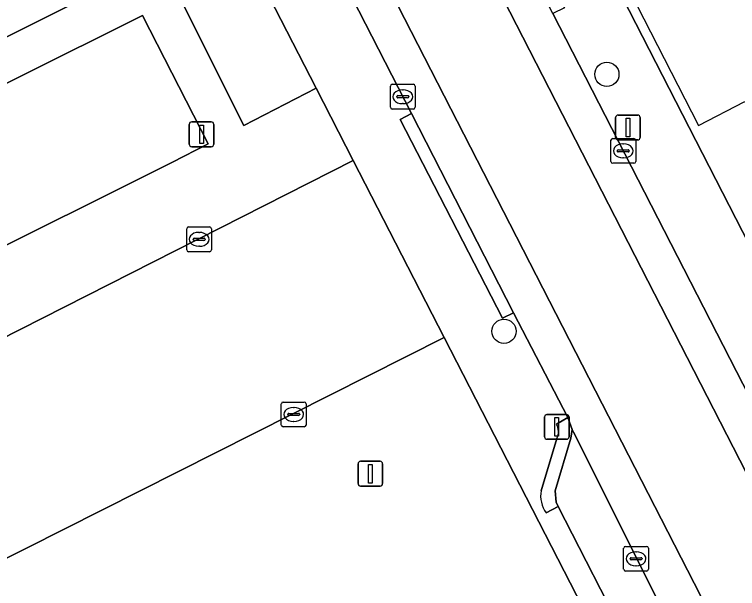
# Model space of a CAD drawing. Extents: x 158455 to 159797, y 387218 to 388672.
# Drawn here: x 159066.42 to 159095.63, y 387613.68 to 387636.85 of the extents above; entities that cross this region are included whole.
import ezdxf

# ---------------------------------------------------------------- set-up
doc = ezdxf.new("R2010")
doc.units = 0
for name, color, linetype in [('IMGEO_Boom', 7, 'Continuous'), ('IMGEO_Erf', 7, 'Continuous'), ('IMGEO_Groenvoorziening', 7, 'Continuous'), ('IMGEO_Hek', 7, 'Continuous'), ('IMGEO_Kolk', 7, 'Continuous'), ('IMGEO_Lichtmast', 7, 'Continuous'), ('IMGEO_Pand', 7, 'Continuous'), ('IMGEO_Parkeervlak_open', 7, 'Continuous'), ('IMGEO_Rijbaan_lokaal_gesloten', 7, 'Continuous'), ('IMGEO_Rijbaan_lokaal_open', 7, 'Continuous'), ('IMGEO_Voetpad_open', 7, 'Continuous')]:
    doc.layers.add(name, color=color, linetype=linetype)

msp = doc.modelspace()

# ---------------------------------------------------------------- linework, layer by layer
at = {"layer": 'IMGEO_Boom'}
for centre in [(159090.35, 387634.434), (159086.193, 387624.062)]:
    msp.add_circle(centre, 0.489, dxfattribs=at)
at = {"layer": 'IMGEO_Erf'}
msp.add_lwpolyline([(159073.295, 387518.294), (159075.522, 387513.904), (159075.753, 387513.481), (159123.804, 387542.953), (159124.32, 387544.942), (159122.765, 387547.967), (159083.772, 387623.807), (159062.271, 387612.98)], dxfattribs=at)
at = {"layer": 'IMGEO_Groenvoorziening'}
for points in [[(159063.345, 387721.66), (159061.742, 387721.564), (159061.78, 387720.9), (159064.073, 387680.237), (159065.773, 387652.139), (159075.685, 387632.372), (159078.599, 387633.87), (159070.779, 387649.079)], [(159082.648, 387653.789), (159099.6, 387620.741), (159103.241, 387622.634), (159101.683, 387625.72), (159100.189, 387625.01), (159099.912, 387625.587), (159140.828, 387646.499), (159143.172, 387641.761), (159142.584, 387641.457), (159142.797, 387641.033), (159142.802, 387641.035), (159143.599, 387641.416), (159143.088, 387642.425), (159142.537, 387643.513), (159144.522, 387644.533), (159144.284, 387644.986), (159175.626, 387661.101), (159175.853, 387660.626), (159178.106, 387661.783)]]:
    msp.add_lwpolyline(points, dxfattribs=at)
msp.add_lwpolyline([(159074.247, 387631.632), (159071.586, 387636.809), (159061.606, 387631.84), (159064.21, 387626.61), (159072.772, 387630.874)], close=True, dxfattribs=at)
at = {"layer": 'IMGEO_Hek'}
for points in [[(159082.977, 387653.958), (159094.048, 387632.371)], [(159094.048, 387632.371), (159095.929, 387633.336), (159099.998, 387625.284)]]:
    msp.add_lwpolyline(points, dxfattribs=at)
at = {"layer": 'IMGEO_Kolk'}
for p, q in [((159081.604, 387633.103), (159081.604, 387633.955)), ((159081.679, 387634.029), (159082.531, 387634.029)), ((159082.605, 387633.955), (159082.605, 387633.103)), ((159081.906, 387633.572), (159082.304, 387633.572)), ((159082.092, 387633.809), (159082.117, 387633.809)), ((159081.863, 387633.523), (159081.863, 387633.535)), ((159082.301, 387633.486), (159081.903, 387633.486)), ((159082.347, 387633.535), (159082.347, 387633.523)), ((159082.531, 387633.029), (159081.679, 387633.029)), ((159082.115, 387633.249), (159082.09, 387633.249)), ((159090.587, 387631.843), (159091.439, 387631.843)), ((159090.512, 387630.917), (159090.512, 387631.769)), ((159091, 387631.623), (159091.025, 387631.623)), ((159091.513, 387631.769), (159091.513, 387630.917)), ((159090.771, 387631.337), (159090.771, 387631.349)), ((159091.209, 387631.3), (159090.811, 387631.3)), ((159090.814, 387631.386), (159091.212, 387631.386)), ((159091.255, 387631.349), (159091.255, 387631.337)), ((159091.023, 387631.063), (159090.998, 387631.063)), ((159091.439, 387630.843), (159090.587, 387630.843)), ((159073.375, 387627.347), (159073.375, 387628.199)), ((159073.45, 387628.273), (159074.302, 387628.273)), ((159073.863, 387628.053), (159073.888, 387628.053)), ((159074.376, 387628.199), (159074.376, 387627.347)), ((159073.634, 387627.767), (159073.634, 387627.779)), ((159074.072, 387627.73), (159073.674, 387627.73)), ((159073.677, 387627.816), (159074.075, 387627.816)), ((159074.118, 387627.779), (159074.118, 387627.767)), ((159073.886, 387627.493), (159073.861, 387627.493)), ((159074.302, 387627.273), (159073.45, 387627.273)), ((159077.198, 387620.277), (159077.198, 387621.129)), ((159077.273, 387621.203), (159078.125, 387621.203)), ((159078.199, 387621.129), (159078.199, 387620.277)), ((159077.5, 387620.746), (159077.898, 387620.746)), ((159077.686, 387620.983), (159077.711, 387620.983)), ((159077.457, 387620.697), (159077.457, 387620.709)), ((159077.895, 387620.66), (159077.497, 387620.66)), ((159077.709, 387620.423), (159077.684, 387620.423)), ((159077.941, 387620.709), (159077.941, 387620.697)), ((159078.125, 387620.203), (159077.273, 387620.203)), ((159091.028, 387614.452), (159091.028, 387615.304)), ((159091.103, 387615.378), (159091.955, 387615.378)), ((159092.029, 387615.304), (159092.029, 387614.452)), ((159091.287, 387614.872), (159091.287, 387614.884)), ((159091.33, 387614.921), (159091.728, 387614.921)), ((159091.516, 387615.158), (159091.541, 387615.158)), ((159091.771, 387614.884), (159091.771, 387614.872)), ((159091.725, 387614.835), (159091.327, 387614.835)), ((159091.539, 387614.598), (159091.514, 387614.598)), ((159091.955, 387614.378), (159091.103, 387614.378))]:
    msp.add_line(p, q, dxfattribs=at)
for points in [[(159081.604, 387633.103), (159081.604, 387633.955)], [(159081.679, 387634.029), (159082.531, 387634.029)], [(159082.605, 387633.955), (159082.605, 387633.103)], [(159082.531, 387633.029), (159081.679, 387633.029)], [(159090.587, 387631.843), (159091.439, 387631.843)], [(159090.512, 387630.917), (159090.512, 387631.769)], [(159091.513, 387631.769), (159091.513, 387630.917)], [(159091.439, 387630.843), (159090.587, 387630.843)], [(159073.375, 387627.347), (159073.375, 387628.199)], [(159073.45, 387628.273), (159074.302, 387628.273)], [(159074.376, 387628.199), (159074.376, 387627.347)], [(159074.302, 387627.273), (159073.45, 387627.273)], [(159077.198, 387620.277), (159077.198, 387621.129)], [(159077.273, 387621.203), (159078.125, 387621.203)], [(159078.199, 387621.129), (159078.199, 387620.277)], [(159078.125, 387620.203), (159077.273, 387620.203)], [(159091.028, 387614.452), (159091.028, 387615.304)], [(159091.103, 387615.378), (159091.955, 387615.378)], [(159092.029, 387615.304), (159092.029, 387614.452)], [(159091.955, 387614.378), (159091.103, 387614.378)]]:
    msp.add_lwpolyline(points, dxfattribs=at)
for centre, radius, start, end in [((159081.681, 387633.953), 0.0765, 91.552, 178.448), ((159081.681, 387633.953), 0.0765, 91.552, 178.448), ((159082.529, 387633.953), 0.0765, 1.552, 88.448), ((159082.529, 387633.953), 0.0765, 1.552, 88.448), ((159081.903, 387633.532), 0.0403, 85.8775, 175.7526), ((159082.308, 387633.534), 0.0386, 1.7309, 96.639), ((159081.9, 387633.522), 0.0366, 178.938, 274.7102), ((159082.304, 387633.529), 0.043, 264.8664, 352.4533), ((159081.681, 387633.105), 0.0765, 181.552, 268.448), ((159081.681, 387633.105), 0.0765, 181.552, 268.448), ((159082.529, 387633.105), 0.0765, 271.552, 358.448), ((159082.529, 387633.105), 0.0765, 271.552, 358.448), ((159090.589, 387631.767), 0.0765, 91.552, 178.448), ((159090.589, 387631.767), 0.0765, 91.552, 178.448), ((159091.437, 387631.767), 0.0765, 1.552, 88.448), ((159091.437, 387631.767), 0.0765, 1.552, 88.448), ((159090.811, 387631.346), 0.0403, 85.8775, 175.7526), ((159090.808, 387631.336), 0.0366, 178.938, 274.7102), ((159091.212, 387631.343), 0.043, 264.8664, 352.4533), ((159091.216, 387631.348), 0.0386, 1.7309, 96.639), ((159090.589, 387630.919), 0.0765, 181.552, 268.448), ((159090.589, 387630.919), 0.0765, 181.552, 268.448), ((159091.437, 387630.919), 0.0765, 271.552, 358.448), ((159091.437, 387630.919), 0.0765, 271.552, 358.448), ((159073.452, 387628.197), 0.0765, 91.552, 178.448), ((159073.452, 387628.197), 0.0765, 91.552, 178.448), ((159074.3, 387628.197), 0.0765, 1.552, 88.448), ((159074.3, 387628.197), 0.0765, 1.552, 88.448), ((159073.674, 387627.776), 0.0403, 85.8775, 175.7526), ((159073.671, 387627.766), 0.0366, 178.938, 274.7102), ((159074.075, 387627.773), 0.043, 264.8664, 352.4533), ((159074.079, 387627.778), 0.0386, 1.7309, 96.639), ((159073.452, 387627.349), 0.0765, 181.552, 268.448), ((159073.452, 387627.349), 0.0765, 181.552, 268.448), ((159074.3, 387627.349), 0.0765, 271.552, 358.448), ((159074.3, 387627.349), 0.0765, 271.552, 358.448), ((159077.275, 387621.127), 0.0765, 91.552, 178.448), ((159077.275, 387621.127), 0.0765, 91.552, 178.448), ((159078.123, 387621.127), 0.0765, 1.552, 88.448), ((159078.123, 387621.127), 0.0765, 1.552, 88.448), ((159077.497, 387620.706), 0.0403, 85.8775, 175.7526), ((159077.902, 387620.708), 0.0386, 1.7309, 96.639), ((159077.494, 387620.696), 0.0366, 178.938, 274.7102), ((159077.898, 387620.703), 0.043, 264.8664, 352.4533), ((159077.275, 387620.279), 0.0765, 181.552, 268.448), ((159077.275, 387620.279), 0.0765, 181.552, 268.448), ((159078.123, 387620.279), 0.0765, 271.552, 358.448), ((159078.123, 387620.279), 0.0765, 271.552, 358.448), ((159091.105, 387615.302), 0.0765, 91.552, 178.448), ((159091.105, 387615.302), 0.0765, 91.552, 178.448), ((159091.953, 387615.302), 0.0765, 1.552, 88.448), ((159091.953, 387615.302), 0.0765, 1.552, 88.448), ((159091.327, 387614.881), 0.0403, 85.8775, 175.7526), ((159091.324, 387614.871), 0.0366, 178.938, 274.7102), ((159091.728, 387614.878), 0.043, 264.8664, 352.4533), ((159091.732, 387614.883), 0.0386, 1.7309, 96.639), ((159091.105, 387614.454), 0.0765, 181.552, 268.448), ((159091.105, 387614.454), 0.0765, 181.552, 268.448), ((159091.953, 387614.454), 0.0765, 271.552, 358.448), ((159091.953, 387614.454), 0.0765, 271.552, 358.448)]:
    msp.add_arc(centre, radius, start, end, dxfattribs=at)
for centre, major_axis, ratio, start_param, end_param in [((159082.091, 387633.529), (-0.387, 0.002), 0.722429, 4.712389, 7.853982), ((159082.116, 387633.529), (-0.39, 0.002), 0.717154, 1.570796, 4.712389), ((159090.999, 387631.343), (-0.387, 0.002), 0.722429, 4.712389, 7.853982), ((159091.024, 387631.343), (-0.39, 0.002), 0.717154, 1.570796, 4.712389), ((159073.862, 387627.773), (-0.387, 0.002), 0.722429, 4.712389, 7.853982), ((159073.887, 387627.773), (-0.39, 0.002), 0.717154, 1.570796, 4.712389), ((159077.685, 387620.703), (-0.387, 0.002), 0.722429, 4.712389, 7.853982), ((159077.71, 387620.703), (-0.39, 0.002), 0.717154, 1.570796, 4.712389), ((159091.515, 387614.878), (-0.387, 0.002), 0.722429, 4.712389, 7.853982), ((159091.54, 387614.878), (-0.39, 0.002), 0.717154, 1.570796, 4.712389)]:
    msp.add_ellipse(centre, major_axis=major_axis, ratio=ratio, start_param=start_param, end_param=end_param, dxfattribs=at)
at = {"layer": 'IMGEO_Lichtmast'}
for p, q in [((159090.804, 387632.786), (159091.594, 387632.786)), ((159091.594, 387632.786), (159090.804, 387632.786)), ((159073.479, 387631.611), (159073.479, 387632.411)), ((159073.479, 387632.411), (159073.479, 387631.611)), ((159073.579, 387632.511), (159074.369, 387632.511)), ((159074.369, 387632.511), (159073.579, 387632.511)), ((159074.469, 387632.411), (159074.469, 387631.611)), ((159074.469, 387631.611), (159074.469, 387632.411)), ((159090.704, 387631.886), (159090.704, 387632.686)), ((159090.704, 387632.686), (159090.704, 387631.886)), ((159091.694, 387632.686), (159091.694, 387631.886)), ((159091.694, 387631.886), (159091.694, 387632.686)), ((159091.594, 387631.786), (159090.804, 387631.786)), ((159090.804, 387631.786), (159091.594, 387631.786)), ((159074.369, 387631.511), (159073.579, 387631.511)), ((159073.579, 387631.511), (159074.369, 387631.511)), ((159087.83, 387619.801), (159087.83, 387620.601)), ((159087.83, 387620.601), (159087.83, 387619.801)), ((159087.93, 387620.701), (159088.72, 387620.701)), ((159088.72, 387620.701), (159087.93, 387620.701)), ((159088.82, 387620.601), (159088.82, 387619.801)), ((159088.82, 387619.801), (159088.82, 387620.601)), ((159088.72, 387619.701), (159087.93, 387619.701)), ((159087.93, 387619.701), (159088.72, 387619.701)), ((159080.299, 387617.911), (159080.299, 387618.711)), ((159080.299, 387618.711), (159080.299, 387617.911)), ((159080.399, 387618.811), (159081.189, 387618.811)), ((159081.189, 387618.811), (159080.399, 387618.811)), ((159081.289, 387618.711), (159081.289, 387617.911)), ((159081.289, 387617.911), (159081.289, 387618.711)), ((159081.189, 387617.811), (159080.399, 387617.811)), ((159080.399, 387617.811), (159081.189, 387617.811))]:
    msp.add_line(p, q, dxfattribs=at)
for points in [[(159091.124, 387632.661), (159091.274, 387632.661), (159091.274, 387631.911), (159091.124, 387631.911), (159091.124, 387632.661)], [(159073.899, 387632.386), (159074.049, 387632.386), (159074.049, 387631.636), (159073.899, 387631.636), (159073.899, 387632.386)], [(159088.25, 387620.576), (159088.4, 387620.576), (159088.4, 387619.826), (159088.25, 387619.826), (159088.25, 387620.576)], [(159080.719, 387618.686), (159080.869, 387618.686), (159080.869, 387617.936), (159080.719, 387617.936), (159080.719, 387618.686)]]:
    msp.add_lwpolyline(points, dxfattribs=at)
for centre, start, end in [((159090.804, 387632.686), 90, 180), ((159090.804, 387632.686), 90, 180), ((159091.594, 387632.686), 0, 90), ((159091.594, 387632.686), 360, 90), ((159073.579, 387632.411), 90, 180), ((159073.579, 387632.411), 90, 180), ((159074.369, 387632.411), 0, 90), ((159074.369, 387632.411), 360, 90), ((159090.804, 387631.886), 180, 270), ((159090.804, 387631.886), 180, 270), ((159091.594, 387631.886), 270, 0), ((159091.594, 387631.886), 270, 0), ((159073.579, 387631.611), 180, 270), ((159073.579, 387631.611), 180, 270), ((159074.369, 387631.611), 270, 0), ((159074.369, 387631.611), 270, 0), ((159087.93, 387620.601), 90, 180), ((159087.93, 387620.601), 90, 180), ((159088.72, 387620.601), 0, 90), ((159088.72, 387620.601), 360, 90), ((159087.93, 387619.801), 180, 270), ((159087.93, 387619.801), 180, 270), ((159088.72, 387619.801), 270, 0), ((159088.72, 387619.801), 270, 0), ((159080.399, 387618.711), 90, 180), ((159080.399, 387618.711), 90, 180), ((159081.189, 387618.711), 0, 90), ((159081.189, 387618.711), 360, 90), ((159080.399, 387617.911), 180, 270), ((159080.399, 387617.911), 180, 270), ((159081.189, 387617.911), 270, 0), ((159081.189, 387617.911), 270, 0)]:
    msp.add_arc(centre, 0.1, start, end, dxfattribs=at)
at = {"layer": 'IMGEO_Pand'}
msp.add_lwpolyline([(159057.75, 387631.756), (159071.125, 387638.479), (159064.373, 387651.914), (159050.997, 387645.191)], close=True, dxfattribs=at)
at = {"layer": 'IMGEO_Parkeervlak_open'}
msp.add_lwpolyline([(159088.894, 387619.749), (159088.265, 387617.616), (159088.295, 387617.157), (159088.38, 387616.982), (159091.223, 387611.441), (159092.558, 387612.103), (159092.95, 387612.123), (159088.998, 387619.986), (159088.944, 387620.093)], close=True, dxfattribs=at)
at = {"layer": 'IMGEO_Rijbaan_lokaal_gesloten'}
msp.add_lwpolyline([(159077.666, 387654.038), (159076.393, 387657.174), (159075.883, 387658.96), (159075.527, 387660.612), (159075.26, 387662.355), (159075.153, 387663.761), (159074.537, 387674.218), (159070.601, 387673.975), (159071.265, 387662.591), (159071.497, 387660.682), (159072.186, 387657.49), (159072.658, 387655.944), (159073.48, 387653.777), (159074.469, 387651.704), (159126.576, 387550.201), (159128.209, 387547.02), (159131.804, 387548.467), (159131.342, 387549.477), (159129.954, 387552.182), (159105.725, 387599.38), (159102.677, 387598.618), (159101.444, 387601.02), (159104.492, 387601.782)], close=True, dxfattribs=at)
for points in [[(159076.649, 387663.862), (159076.034, 387674.31), (159074.537, 387674.218), (159075.153, 387663.761), (159075.26, 387662.355), (159075.527, 387660.612), (159075.883, 387658.96), (159076.393, 387657.174), (159077.666, 387654.038), (159104.492, 387601.782), (159106.023, 387602.164), (159104.958, 387604.238), (159100.948, 387612.042)], [(159126.576, 387550.201), (159074.469, 387651.704), (159073.48, 387653.777), (159072.658, 387655.944), (159072.186, 387657.49), (159071.497, 387660.682), (159071.265, 387662.591), (159070.601, 387673.975), (159069.104, 387673.882), (159069.769, 387662.469)], [(159100.948, 387612.042), (159100.936, 387612.065), (159097.53, 387618.692), (159097.521, 387618.709), (159096.91, 387619.864), (159088.163, 387636.889), (159086.323, 387640.456), (159081.179, 387650.428), (159080.123, 387652.635)], [(159073.133, 387651.023), (159082.463, 387632.858), (159086.584, 387624.808), (159088.774, 387620.581), (159088.944, 387620.093), (159088.998, 387619.986), (159092.95, 387612.123), (159093.248, 387611.843), (159093.675, 387611.069)]]:
    msp.add_lwpolyline(points, dxfattribs=at)
at = {"layer": 'IMGEO_Rijbaan_lokaal_open'}
msp.add_lwpolyline([(159062.271, 387612.98), (159083.772, 387623.807), (159080.094, 387630.961), (159058.563, 387620.036)], dxfattribs=at)
at = {"layer": 'IMGEO_Voetpad_open'}
for points in [[(159058.563, 387620.036), (159080.094, 387630.961), (159078.599, 387633.87), (159075.685, 387632.372), (159065.773, 387652.139), (159064.073, 387680.237)], [(159103.571, 387613.104), (159103.499, 387613.243), (159100.379, 387619.243), (159099.6, 387620.741), (159082.648, 387653.789)], [(159080.123, 387652.635), (159081.179, 387650.428), (159086.323, 387640.456), (159086.794, 387640.697), (159088.632, 387637.123), (159088.163, 387636.889), (159096.91, 387619.864)], [(159088.318, 387620.313), (159088.774, 387620.581), (159086.584, 387624.808), (159086.139, 387624.588), (159082.001, 387632.613), (159082.463, 387632.858), (159073.133, 387651.023)], [(159070.779, 387649.079), (159078.599, 387633.87), (159080.094, 387630.961), (159083.772, 387623.807), (159122.765, 387547.967), (159124.32, 387544.942), (159125.941, 387545.788), (159126.488, 387546.093), (159126.189, 387546.415), (159124.05, 387547.111)], [(159087.902, 387616.729), (159088.38, 387616.982), (159088.295, 387617.157), (159088.265, 387617.616), (159088.894, 387619.749), (159088.944, 387620.093), (159088.774, 387620.581), (159088.318, 387620.313)], [(159088.332, 387619.734), (159087.692, 387617.626)], [(159087.692, 387617.626), (159088.332, 387619.734)], [(159093.675, 387611.069), (159093.248, 387611.843), (159092.95, 387612.123), (159092.558, 387612.103), (159091.223, 387611.441), (159088.38, 387616.982), (159087.902, 387616.729)]]:
    msp.add_lwpolyline(points, dxfattribs=at)
for points in [[(159064.373, 387651.914), (159071.125, 387638.479), (159057.75, 387631.756), (159050.997, 387645.191)], [(159071.586, 387636.809), (159074.247, 387631.632), (159072.772, 387630.874), (159064.21, 387626.61), (159061.606, 387631.84)], [(159082.463, 387632.858), (159082.001, 387632.613), (159086.139, 387624.588), (159086.584, 387624.808)]]:
    msp.add_lwpolyline(points, close=True, dxfattribs=at)
for centre, radius, start, end in [((159087.733, 387620.009), 0.659, 335.3247, 27.4455), ((159087.733, 387620.009), 0.659, 335.3247, 27.4455), ((159088.819, 387617.417), 1.146, 169.4753, 216.8775), ((159088.819, 387617.417), 1.146, 169.4753, 216.8775)]:
    msp.add_arc(centre, radius, start, end, dxfattribs=at)

doc.saveas('drawing.dxf')
